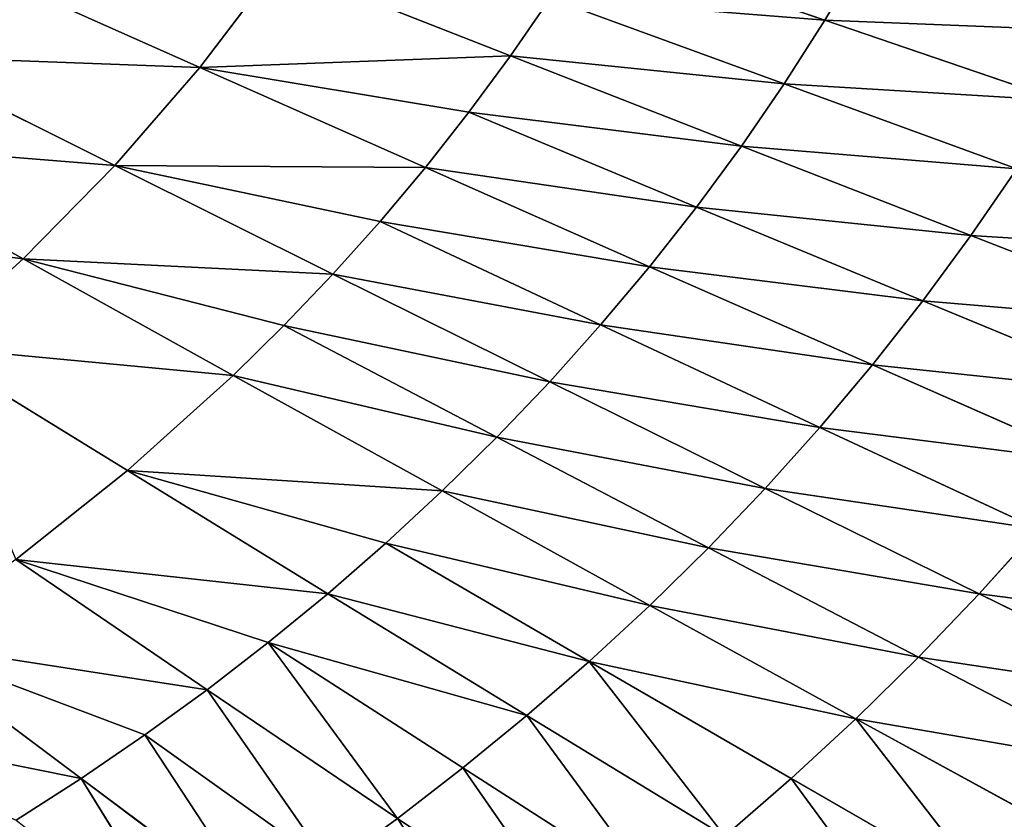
# Model space of a CAD drawing. Extents: x 0 to 605, y 0 to 400.
# Tile 812 of 1056: x 394 to 431, y 127 to 158. Entities that reach past the tile are written whole.
import ezdxf

# ---------------------------------------------------------------- set-up
doc = ezdxf.new("R2010")
doc.units = 0
doc.header["$LTSCALE"] = 25.4
doc.layers.get('0').update_dxf_attribs({"linetype": 'CONTINUOUS'})

# ---------------------------------------------------------------- blocks, each defined once
blk = doc.blocks.new('ATLANTA610_-_S_STL')
at = {"color": 0}
for p, q in [((428.427, 33.218, 278.069), (423.441, 31.886, 271.274)), ((428.427, 33.218, 278.069), (423.441, 31.886, 271.274)), ((431.143, 33.174, 275.715), (423.441, 31.886, 271.274)), ((431.143, 33.174, 275.715), (423.441, 31.886, 271.274)), ((431.143, 33.174, 275.715), (425.923, 31.85, 268.983)), ((431.143, 33.174, 275.715), (425.923, 31.85, 268.983)), ((433.781, 33.132, 273.284), (425.923, 31.85, 268.983)), ((433.781, 33.132, 273.284), (425.923, 31.85, 268.983)), ((436.338, 33.094, 270.777), (428.329, 31.818, 266.621)), ((436.338, 33.094, 270.777), (428.329, 31.818, 266.621)), ((438.81, 33.059, 268.196), (430.656, 31.788, 264.191)), ((438.81, 33.059, 268.196), (430.656, 31.788, 264.191)), ((408.318, 30.862, 272.81), (412.828, 32.051, 279.688)), ((408.318, 30.862, 272.81), (412.828, 32.051, 279.688)), ((415.576, 32.006, 277.701), (408.318, 30.862, 272.81)), ((415.576, 32.006, 277.701), (408.318, 30.862, 272.81)), ((415.576, 32.006, 277.701), (410.834, 30.826, 270.872)), ((415.576, 32.006, 277.701), (410.834, 30.826, 270.872)), ((418.264, 31.963, 275.635), (410.834, 30.826, 270.872)), ((418.264, 31.963, 275.635), (410.834, 30.826, 270.872)), ((413.29, 30.793, 268.861), (418.264, 31.963, 275.635)), ((413.29, 30.793, 268.861), (418.264, 31.963, 275.635)), ((420.887, 31.923, 273.492), (413.29, 30.793, 268.861)), ((420.887, 31.923, 273.492), (413.29, 30.793, 268.861)), ((420.887, 31.923, 273.492), (415.681, 30.761, 266.781)), ((420.887, 31.923, 273.492), (415.681, 30.761, 266.781)), ((423.441, 31.886, 271.274), (415.681, 30.761, 266.781)), ((423.441, 31.886, 271.274), (415.681, 30.761, 266.781)), ((425.923, 31.85, 268.983), (418.006, 30.732, 264.633)), ((425.923, 31.85, 268.983), (418.006, 30.732, 264.633)), ((428.329, 31.818, 266.621), (420.259, 30.705, 262.418)), ((428.329, 31.818, 266.621), (420.259, 30.705, 262.418)), ((420.887, 31.923, 273.492), (423.441, 31.886, 271.274)), ((420.887, 31.923, 273.492), (423.441, 31.886, 271.274)), ((430.656, 31.788, 264.191), (422.438, 30.68, 260.14)), ((430.656, 31.788, 264.191), (422.438, 30.68, 260.14)), ((423.441, 31.886, 271.274), (425.923, 31.85, 268.983)), ((423.441, 31.886, 271.274), (425.923, 31.85, 268.983)), ((432.898, 31.761, 261.694), (424.539, 30.657, 257.799)), ((432.898, 31.761, 261.694), (424.539, 30.657, 257.799)), ((428.329, 31.818, 266.621), (425.923, 31.85, 268.983)), ((428.329, 31.818, 266.621), (425.923, 31.85, 268.983)), ((430.656, 31.788, 264.191), (428.329, 31.818, 266.621)), ((430.656, 31.788, 264.191), (428.329, 31.818, 266.621)), ((430.656, 31.788, 264.191), (432.898, 31.761, 261.694)), ((430.656, 31.788, 264.191), (432.898, 31.761, 261.694)), ((426.558, 30.636, 255.4), (435.053, 31.737, 259.134)), ((426.558, 30.636, 255.4), (435.053, 31.737, 259.134)), ((437.116, 31.715, 256.512), (428.491, 30.618, 252.943)), ((437.116, 31.715, 256.512), (428.491, 30.618, 252.943)), ((430.338, 30.603, 250.431), (439.086, 31.697, 253.832)), ((430.338, 30.603, 250.431), (439.086, 31.697, 253.832)), ((400.441, 30.981, 278.176), (396.169, 29.93, 271.277)), ((400.441, 30.981, 278.176), (396.169, 29.93, 271.277)), ((396.169, 29.93, 271.277), (403.118, 30.939, 276.464)), ((396.169, 29.93, 271.277), (403.118, 30.939, 276.464)), ((398.615, 29.897, 269.606), (403.118, 30.939, 276.464)), ((398.615, 29.897, 269.606), (403.118, 30.939, 276.464)), ((405.745, 30.9, 274.675), (398.615, 29.897, 269.606)), ((405.745, 30.9, 274.675), (398.615, 29.897, 269.606)), ((405.745, 30.9, 274.675), (401.011, 29.866, 267.866)), ((405.745, 30.9, 274.675), (401.011, 29.866, 267.866)), ((401.011, 29.866, 267.866), (408.318, 30.862, 272.81)), ((401.011, 29.866, 267.866), (408.318, 30.862, 272.81)), ((403.354, 29.837, 266.057), (408.318, 30.862, 272.81)), ((403.354, 29.837, 266.057), (408.318, 30.862, 272.81)), ((410.834, 30.826, 270.872), (403.354, 29.837, 266.057)), ((410.834, 30.826, 270.872), (403.354, 29.837, 266.057)), ((413.29, 30.793, 268.861), (405.641, 29.809, 264.181)), ((413.29, 30.793, 268.861), (405.641, 29.809, 264.181)), ((405.745, 30.9, 274.675), (408.318, 30.862, 272.81)), ((405.745, 30.9, 274.675), (408.318, 30.862, 272.81)), ((415.681, 30.761, 266.781), (407.868, 29.782, 262.241)), ((415.681, 30.761, 266.781), (407.868, 29.782, 262.241)), ((410.834, 30.826, 270.872), (408.318, 30.862, 272.81)), ((410.834, 30.826, 270.872), (408.318, 30.862, 272.81)), ((418.006, 30.732, 264.633), (410.033, 29.758, 260.237)), ((418.006, 30.732, 264.633), (410.033, 29.758, 260.237)), ((413.29, 30.793, 268.861), (410.834, 30.826, 270.872)), ((413.29, 30.793, 268.861), (410.834, 30.826, 270.872)), ((420.259, 30.705, 262.418), (412.133, 29.735, 258.172)), ((420.259, 30.705, 262.418), (412.133, 29.735, 258.172)), ((413.29, 30.793, 268.861), (415.681, 30.761, 266.781)), ((413.29, 30.793, 268.861), (415.681, 30.761, 266.781)), ((422.438, 30.68, 260.14), (414.163, 29.714, 256.047)), ((422.438, 30.68, 260.14), (414.163, 29.714, 256.047)), ((415.681, 30.761, 266.781), (418.006, 30.732, 264.633)), ((415.681, 30.761, 266.781), (418.006, 30.732, 264.633)), ((424.539, 30.657, 257.799), (416.12, 29.696, 253.864)), ((424.539, 30.657, 257.799), (416.12, 29.696, 253.864)), ((418.002, 29.678, 251.627), (426.558, 30.636, 255.4)), ((418.002, 29.678, 251.627), (426.558, 30.636, 255.4)), ((420.259, 30.705, 262.418), (418.006, 30.732, 264.633)), ((420.259, 30.705, 262.418), (418.006, 30.732, 264.633)), ((422.438, 30.68, 260.14), (420.259, 30.705, 262.418)), ((422.438, 30.68, 260.14), (420.259, 30.705, 262.418)), ((422.438, 30.68, 260.14), (424.539, 30.657, 257.799)), ((422.438, 30.68, 260.14), (424.539, 30.657, 257.799)), ((424.539, 30.657, 257.799), (426.558, 30.636, 255.4)), ((424.539, 30.657, 257.799), (426.558, 30.636, 255.4)), ((426.558, 30.636, 255.4), (428.491, 30.618, 252.943)), ((426.558, 30.636, 255.4), (428.491, 30.618, 252.943)), ((428.491, 30.618, 252.943), (419.804, 29.663, 249.337)), ((428.491, 30.618, 252.943), (419.804, 29.663, 249.337)), ((421.526, 29.65, 246.995), (430.338, 30.603, 250.431)), ((421.526, 29.65, 246.995), (430.338, 30.603, 250.431)), ((432.097, 30.589, 247.867), (423.167, 29.639, 244.605)), ((432.097, 30.589, 247.867), (423.167, 29.639, 244.605)), ((424.724, 29.63, 242.169), (433.767, 30.579, 245.253)), ((424.724, 29.63, 242.169), (433.767, 30.579, 245.253)), ((428.491, 30.618, 252.943), (430.338, 30.603, 250.431)), ((428.491, 30.618, 252.943), (430.338, 30.603, 250.431)), ((430.338, 30.603, 250.431), (432.097, 30.589, 247.867)), ((430.338, 30.603, 250.431), (432.097, 30.589, 247.867)), ((396.169, 29.93, 271.277), (389.178, 29.052, 266.037)), ((396.169, 29.93, 271.277), (389.178, 29.052, 266.037)), ((389.178, 29.052, 266.037), (398.615, 29.897, 269.606)), ((389.178, 29.052, 266.037), (398.615, 29.897, 269.606)), ((396.169, 29.93, 271.277), (393.677, 29.964, 272.875)), ((396.169, 29.93, 271.277), (393.677, 29.964, 272.875)), ((396.169, 29.93, 271.277), (398.615, 29.897, 269.606)), ((396.169, 29.93, 271.277), (398.615, 29.897, 269.606)), ((401.011, 29.866, 267.866), (398.615, 29.897, 269.606)), ((401.011, 29.866, 267.866), (398.615, 29.897, 269.606)), ((401.011, 29.866, 267.866), (393.66, 29, 262.873)), ((401.011, 29.866, 267.866), (393.66, 29, 262.873)), ((393.66, 29, 262.873), (403.354, 29.837, 266.057)), ((393.66, 29, 262.873), (403.354, 29.837, 266.057)), ((405.641, 29.809, 264.181), (397.945, 28.952, 259.456)), ((405.641, 29.809, 264.181), (397.945, 28.952, 259.456)), ((407.868, 29.782, 262.241), (397.945, 28.952, 259.456)), ((407.868, 29.782, 262.241), (397.945, 28.952, 259.456)), ((401.011, 29.866, 267.866), (403.354, 29.837, 266.057)), ((401.011, 29.866, 267.866), (403.354, 29.837, 266.057)), ((410.033, 29.758, 260.237), (402.012, 28.911, 255.799)), ((410.033, 29.758, 260.237), (402.012, 28.911, 255.799)), ((405.641, 29.809, 264.181), (403.354, 29.837, 266.057)), ((405.641, 29.809, 264.181), (403.354, 29.837, 266.057)), ((412.133, 29.735, 258.172), (403.956, 28.892, 253.884)), ((412.133, 29.735, 258.172), (403.956, 28.892, 253.884)), ((407.868, 29.782, 262.241), (405.641, 29.809, 264.181)), ((407.868, 29.782, 262.241), (405.641, 29.809, 264.181)), ((414.163, 29.714, 256.047), (405.836, 28.875, 251.915)), ((414.163, 29.714, 256.047), (405.836, 28.875, 251.915)), ((416.12, 29.696, 253.864), (407.648, 28.86, 249.893)), ((416.12, 29.696, 253.864), (407.648, 28.86, 249.893)), ((407.868, 29.782, 262.241), (410.033, 29.758, 260.237)), ((407.868, 29.782, 262.241), (410.033, 29.758, 260.237)), ((409.391, 28.845, 247.819), (418.002, 29.678, 251.627)), ((409.391, 28.845, 247.819), (418.002, 29.678, 251.627)), ((412.133, 29.735, 258.172), (410.033, 29.758, 260.237)), ((412.133, 29.735, 258.172), (410.033, 29.758, 260.237)), ((419.804, 29.663, 249.337), (411.061, 28.833, 245.697)), ((419.804, 29.663, 249.337), (411.061, 28.833, 245.697)), ((414.163, 29.714, 256.047), (412.133, 29.735, 258.172)), ((414.163, 29.714, 256.047), (412.133, 29.735, 258.172)), ((412.656, 28.822, 243.528), (421.526, 29.65, 246.995)), ((412.656, 28.822, 243.528), (421.526, 29.65, 246.995)), ((414.163, 29.714, 256.047), (416.12, 29.696, 253.864)), ((414.163, 29.714, 256.047), (416.12, 29.696, 253.864)), ((423.167, 29.639, 244.605), (414.177, 28.813, 241.314)), ((423.167, 29.639, 244.605), (414.177, 28.813, 241.314)), ((415.62, 28.806, 239.056), (424.724, 29.63, 242.169)), ((415.62, 28.806, 239.056), (424.724, 29.63, 242.169)), ((416.12, 29.696, 253.864), (418.002, 29.678, 251.627)), ((416.12, 29.696, 253.864), (418.002, 29.678, 251.627)), ((418.002, 29.678, 251.627), (419.804, 29.663, 249.337)), ((418.002, 29.678, 251.627), (419.804, 29.663, 249.337)), ((419.804, 29.663, 249.337), (421.526, 29.65, 246.995)), ((419.804, 29.663, 249.337), (421.526, 29.65, 246.995)), ((421.526, 29.65, 246.995), (423.167, 29.639, 244.605)), ((421.526, 29.65, 246.995), (423.167, 29.639, 244.605)), ((423.167, 29.639, 244.605), (424.724, 29.63, 242.169)), ((423.167, 29.639, 244.605), (424.724, 29.63, 242.169)), ((424.724, 29.63, 242.169), (426.198, 29.623, 239.688)), ((424.724, 29.63, 242.169), (426.198, 29.623, 239.688)), ((390.207, 28.211, 254.688), (397.945, 28.952, 259.456)), ((390.207, 28.211, 254.688), (397.945, 28.952, 259.456)), ((393.66, 29, 262.873), (397.945, 28.952, 259.456)), ((393.66, 29, 262.873), (397.945, 28.952, 259.456)), ((402.012, 28.911, 255.799), (393.945, 28.177, 251.322)), ((402.012, 28.911, 255.799), (393.945, 28.177, 251.322)), ((403.956, 28.892, 253.884), (393.945, 28.177, 251.322)), ((403.956, 28.892, 253.884), (393.945, 28.177, 251.322)), ((405.836, 28.875, 251.915), (397.461, 28.148, 247.747)), ((405.836, 28.875, 251.915), (397.461, 28.148, 247.747)), ((407.648, 28.86, 249.893), (397.461, 28.148, 247.747)), ((407.648, 28.86, 249.893), (397.461, 28.148, 247.747)), ((402.012, 28.911, 255.799), (397.945, 28.952, 259.456)), ((402.012, 28.911, 255.799), (397.945, 28.952, 259.456)), ((400.731, 28.124, 243.979), (409.391, 28.845, 247.819)), ((400.731, 28.124, 243.979), (409.391, 28.845, 247.819)), ((411.061, 28.833, 245.697), (400.731, 28.124, 243.979)), ((411.061, 28.833, 245.697), (400.731, 28.124, 243.979)), ((403.956, 28.892, 253.884), (402.012, 28.911, 255.799)), ((403.956, 28.892, 253.884), (402.012, 28.911, 255.799)), ((403.734, 28.105, 240.031), (412.656, 28.822, 243.528)), ((403.734, 28.105, 240.031), (412.656, 28.822, 243.528)), ((405.836, 28.875, 251.915), (403.956, 28.892, 253.884)), ((405.836, 28.875, 251.915), (403.956, 28.892, 253.884)), ((405.836, 28.875, 251.915), (407.648, 28.86, 249.893)), ((405.836, 28.875, 251.915), (407.648, 28.86, 249.893)), ((407.648, 28.86, 249.893), (409.391, 28.845, 247.819)), ((407.648, 28.86, 249.893), (409.391, 28.845, 247.819)), ((409.391, 28.845, 247.819), (411.061, 28.833, 245.697)), ((409.391, 28.845, 247.819), (411.061, 28.833, 245.697)), ((411.061, 28.833, 245.697), (412.656, 28.822, 243.528)), ((411.061, 28.833, 245.697), (412.656, 28.822, 243.528)), ((412.656, 28.822, 243.528), (414.177, 28.813, 241.314)), ((412.656, 28.822, 243.528), (414.177, 28.813, 241.314)), ((385.838, 27.546, 246.809), (393.945, 28.177, 251.322)), ((385.838, 27.546, 246.809), (393.945, 28.177, 251.322)), ((397.461, 28.148, 247.747), (389.043, 27.522, 243.547)), ((397.461, 28.148, 247.747), (389.043, 27.522, 243.547)), ((390.207, 28.211, 254.688), (393.945, 28.177, 251.322)), ((390.207, 28.211, 254.688), (393.945, 28.177, 251.322)), ((400.731, 28.124, 243.979), (392.025, 27.503, 240.109)), ((400.731, 28.124, 243.979), (392.025, 27.503, 240.109)), ((393.945, 28.177, 251.322), (397.461, 28.148, 247.747)), ((393.945, 28.177, 251.322), (397.461, 28.148, 247.747)), ((397.461, 28.148, 247.747), (400.731, 28.124, 243.979)), ((397.461, 28.148, 247.747), (400.731, 28.124, 243.979)), ((400.731, 28.124, 243.979), (403.734, 28.105, 240.031)), ((400.731, 28.124, 243.979), (403.734, 28.105, 240.031))]:
    blk.add_line(p, q, dxfattribs=at)
mesh = blk.add_polyface(dxfattribs=at)
corners = [(428.427, 33.218, 278.069), (423.441, 31.886, 271.274), (420.887, 31.923, 273.492)]
mesh.append_faces([[corners[k] for k in face] for face in [(0, 1, 2)]], dxfattribs={"color": 0})
mesh = blk.add_polyface(dxfattribs=at)
corners = [(428.427, 33.218, 278.069), (431.143, 33.174, 275.715), (423.441, 31.886, 271.274)]
mesh.append_faces([[corners[k] for k in face] for face in [(0, 1, 2)]], dxfattribs={"color": 0})
mesh = blk.add_polyface(dxfattribs=at)
corners = [(431.143, 33.174, 275.715), (425.923, 31.85, 268.983), (423.441, 31.886, 271.274)]
mesh.append_faces([[corners[k] for k in face] for face in [(0, 1, 2)]], dxfattribs={"color": 0})
mesh = blk.add_polyface(dxfattribs=at)
corners = [(431.143, 33.174, 275.715), (433.781, 33.132, 273.284), (425.923, 31.85, 268.983)]
mesh.append_faces([[corners[k] for k in face] for face in [(0, 1, 2)]], dxfattribs={"color": 0})
mesh = blk.add_polyface(dxfattribs=at)
corners = [(425.923, 31.85, 268.983), (436.338, 33.094, 270.777), (428.329, 31.818, 266.621), (433.781, 33.132, 273.284)]
mesh.append_faces([[corners[k] for k in face] for face in [(0, 1, 2), (1, 0, 3)]], dxfattribs={"vtx0": -1, "color": 0})
mesh = blk.add_polyface(dxfattribs=at)
corners = [(428.329, 31.818, 266.621), (438.81, 33.059, 268.196), (430.656, 31.788, 264.191), (436.338, 33.094, 270.777)]
mesh.append_faces([[corners[k] for k in face] for face in [(0, 1, 2), (1, 0, 3)]], dxfattribs={"vtx0": -1, "color": 0})
mesh = blk.add_polyface(dxfattribs=at)
corners = [(430.656, 31.788, 264.191), (441.192, 33.027, 265.545), (432.898, 31.761, 261.694), (438.81, 33.059, 268.196)]
mesh.append_faces([[corners[k] for k in face] for face in [(0, 1, 2), (1, 0, 3)]], dxfattribs={"vtx0": -1, "color": 0})
mesh = blk.add_polyface(dxfattribs=at)
corners = [(412.828, 32.051, 279.688), (408.318, 30.862, 272.81), (405.745, 30.9, 274.675)]
mesh.append_faces([[corners[k] for k in face] for face in [(0, 1, 2)]], dxfattribs={"color": 0})
mesh = blk.add_polyface(dxfattribs=at)
corners = [(412.828, 32.051, 279.688), (415.576, 32.006, 277.701), (408.318, 30.862, 272.81)]
mesh.append_faces([[corners[k] for k in face] for face in [(0, 1, 2)]], dxfattribs={"color": 0})
mesh = blk.add_polyface(dxfattribs=at)
corners = [(415.576, 32.006, 277.701), (410.834, 30.826, 270.872), (408.318, 30.862, 272.81)]
mesh.append_faces([[corners[k] for k in face] for face in [(0, 1, 2)]], dxfattribs={"color": 0})
mesh = blk.add_polyface(dxfattribs=at)
corners = [(415.576, 32.006, 277.701), (418.264, 31.963, 275.635), (410.834, 30.826, 270.872)]
mesh.append_faces([[corners[k] for k in face] for face in [(0, 1, 2)]], dxfattribs={"color": 0})
mesh = blk.add_polyface(dxfattribs=at)
corners = [(418.264, 31.963, 275.635), (413.29, 30.793, 268.861), (410.834, 30.826, 270.872)]
mesh.append_faces([[corners[k] for k in face] for face in [(0, 1, 2)]], dxfattribs={"color": 0})
mesh = blk.add_polyface(dxfattribs=at)
corners = [(418.264, 31.963, 275.635), (420.887, 31.923, 273.492), (413.29, 30.793, 268.861)]
mesh.append_faces([[corners[k] for k in face] for face in [(0, 1, 2)]], dxfattribs={"color": 0})
mesh = blk.add_polyface(dxfattribs=at)
corners = [(420.887, 31.923, 273.492), (415.681, 30.761, 266.781), (413.29, 30.793, 268.861)]
mesh.append_faces([[corners[k] for k in face] for face in [(0, 1, 2)]], dxfattribs={"color": 0})
mesh = blk.add_polyface(dxfattribs=at)
corners = [(420.887, 31.923, 273.492), (423.441, 31.886, 271.274), (415.681, 30.761, 266.781)]
mesh.append_faces([[corners[k] for k in face] for face in [(0, 1, 2)]], dxfattribs={"color": 0})
mesh = blk.add_polyface(dxfattribs=at)
corners = [(415.681, 30.761, 266.781), (425.923, 31.85, 268.983), (418.006, 30.732, 264.633), (423.441, 31.886, 271.274)]
mesh.append_faces([[corners[k] for k in face] for face in [(0, 1, 2), (1, 0, 3)]], dxfattribs={"vtx0": -1, "color": 0})
mesh = blk.add_polyface(dxfattribs=at)
corners = [(418.006, 30.732, 264.633), (428.329, 31.818, 266.621), (420.259, 30.705, 262.418), (425.923, 31.85, 268.983)]
mesh.append_faces([[corners[k] for k in face] for face in [(0, 1, 2), (1, 0, 3)]], dxfattribs={"vtx0": -1, "color": 0})
mesh = blk.add_polyface(dxfattribs=at)
corners = [(420.259, 30.705, 262.418), (430.656, 31.788, 264.191), (422.438, 30.68, 260.14), (428.329, 31.818, 266.621)]
mesh.append_faces([[corners[k] for k in face] for face in [(0, 1, 2), (1, 0, 3)]], dxfattribs={"vtx0": -1, "color": 0})
mesh = blk.add_polyface(dxfattribs=at)
corners = [(422.438, 30.68, 260.14), (432.898, 31.761, 261.694), (424.539, 30.657, 257.799), (430.656, 31.788, 264.191)]
mesh.append_faces([[corners[k] for k in face] for face in [(0, 1, 2), (1, 0, 3)]], dxfattribs={"vtx0": -1, "color": 0})
mesh = blk.add_polyface(dxfattribs=at)
corners = [(424.539, 30.657, 257.799), (435.053, 31.737, 259.134), (426.558, 30.636, 255.4), (432.898, 31.761, 261.694)]
mesh.append_faces([[corners[k] for k in face] for face in [(0, 1, 2), (1, 0, 3)]], dxfattribs={"vtx0": -1, "color": 0})
mesh = blk.add_polyface(dxfattribs=at)
corners = [(426.558, 30.636, 255.4), (437.116, 31.715, 256.512), (428.491, 30.618, 252.943), (435.053, 31.737, 259.134)]
mesh.append_faces([[corners[k] for k in face] for face in [(0, 1, 2), (1, 0, 3)]], dxfattribs={"vtx0": -1, "color": 0})
mesh = blk.add_polyface(dxfattribs=at)
corners = [(428.491, 30.618, 252.943), (439.086, 31.697, 253.832), (430.338, 30.603, 250.431), (437.116, 31.715, 256.512)]
mesh.append_faces([[corners[k] for k in face] for face in [(0, 1, 2), (1, 0, 3)]], dxfattribs={"vtx0": -1, "color": 0})
mesh = blk.add_polyface(dxfattribs=at)
corners = [(430.338, 30.603, 250.431), (440.962, 31.681, 251.096), (432.097, 30.589, 247.867), (439.086, 31.697, 253.832)]
mesh.append_faces([[corners[k] for k in face] for face in [(0, 1, 2), (1, 0, 3)]], dxfattribs={"vtx0": -1, "color": 0})
mesh = blk.add_polyface(dxfattribs=at)
corners = [(400.441, 30.981, 278.176), (396.169, 29.93, 271.277), (393.677, 29.964, 272.875)]
mesh.append_faces([[corners[k] for k in face] for face in [(0, 1, 2)]], dxfattribs={"color": 0})
mesh = blk.add_polyface(dxfattribs=at)
corners = [(400.441, 30.981, 278.176), (403.118, 30.939, 276.464), (396.169, 29.93, 271.277)]
mesh.append_faces([[corners[k] for k in face] for face in [(0, 1, 2)]], dxfattribs={"color": 0})
mesh = blk.add_polyface(dxfattribs=at)
corners = [(403.118, 30.939, 276.464), (398.615, 29.897, 269.606), (396.169, 29.93, 271.277)]
mesh.append_faces([[corners[k] for k in face] for face in [(0, 1, 2)]], dxfattribs={"color": 0})
mesh = blk.add_polyface(dxfattribs=at)
corners = [(403.118, 30.939, 276.464), (405.745, 30.9, 274.675), (398.615, 29.897, 269.606)]
mesh.append_faces([[corners[k] for k in face] for face in [(0, 1, 2)]], dxfattribs={"color": 0})
mesh = blk.add_polyface(dxfattribs=at)
corners = [(405.745, 30.9, 274.675), (401.011, 29.866, 267.866), (398.615, 29.897, 269.606)]
mesh.append_faces([[corners[k] for k in face] for face in [(0, 1, 2)]], dxfattribs={"color": 0})
mesh = blk.add_polyface(dxfattribs=at)
corners = [(405.745, 30.9, 274.675), (408.318, 30.862, 272.81), (401.011, 29.866, 267.866)]
mesh.append_faces([[corners[k] for k in face] for face in [(0, 1, 2)]], dxfattribs={"color": 0})
mesh = blk.add_polyface(dxfattribs=at)
corners = [(408.318, 30.862, 272.81), (403.354, 29.837, 266.057), (401.011, 29.866, 267.866)]
mesh.append_faces([[corners[k] for k in face] for face in [(0, 1, 2)]], dxfattribs={"color": 0})
mesh = blk.add_polyface(dxfattribs=at)
corners = [(408.318, 30.862, 272.81), (410.834, 30.826, 270.872), (403.354, 29.837, 266.057)]
mesh.append_faces([[corners[k] for k in face] for face in [(0, 1, 2)]], dxfattribs={"color": 0})
mesh = blk.add_polyface(dxfattribs=at)
corners = [(403.354, 29.837, 266.057), (413.29, 30.793, 268.861), (405.641, 29.809, 264.181), (410.834, 30.826, 270.872)]
mesh.append_faces([[corners[k] for k in face] for face in [(0, 1, 2), (1, 0, 3)]], dxfattribs={"vtx0": -1, "color": 0})
mesh = blk.add_polyface(dxfattribs=at)
corners = [(405.641, 29.809, 264.181), (415.681, 30.761, 266.781), (407.868, 29.782, 262.241), (413.29, 30.793, 268.861)]
mesh.append_faces([[corners[k] for k in face] for face in [(0, 1, 2), (1, 0, 3)]], dxfattribs={"vtx0": -1, "color": 0})
mesh = blk.add_polyface(dxfattribs=at)
corners = [(407.868, 29.782, 262.241), (418.006, 30.732, 264.633), (410.033, 29.758, 260.237), (415.681, 30.761, 266.781)]
mesh.append_faces([[corners[k] for k in face] for face in [(0, 1, 2), (1, 0, 3)]], dxfattribs={"vtx0": -1, "color": 0})
mesh = blk.add_polyface(dxfattribs=at)
corners = [(410.033, 29.758, 260.237), (420.259, 30.705, 262.418), (412.133, 29.735, 258.172), (418.006, 30.732, 264.633)]
mesh.append_faces([[corners[k] for k in face] for face in [(0, 1, 2), (1, 0, 3)]], dxfattribs={"vtx0": -1, "color": 0})
mesh = blk.add_polyface(dxfattribs=at)
corners = [(412.133, 29.735, 258.172), (422.438, 30.68, 260.14), (414.163, 29.714, 256.047), (420.259, 30.705, 262.418)]
mesh.append_faces([[corners[k] for k in face] for face in [(0, 1, 2), (1, 0, 3)]], dxfattribs={"vtx0": -1, "color": 0})
mesh = blk.add_polyface(dxfattribs=at)
corners = [(414.163, 29.714, 256.047), (424.539, 30.657, 257.799), (416.12, 29.696, 253.864), (422.438, 30.68, 260.14)]
mesh.append_faces([[corners[k] for k in face] for face in [(0, 1, 2), (1, 0, 3)]], dxfattribs={"vtx0": -1, "color": 0})
mesh = blk.add_polyface(dxfattribs=at)
corners = [(416.12, 29.696, 253.864), (426.558, 30.636, 255.4), (418.002, 29.678, 251.627), (424.539, 30.657, 257.799)]
mesh.append_faces([[corners[k] for k in face] for face in [(0, 1, 2), (1, 0, 3)]], dxfattribs={"vtx0": -1, "color": 0})
mesh = blk.add_polyface(dxfattribs=at)
corners = [(418.002, 29.678, 251.627), (428.491, 30.618, 252.943), (419.804, 29.663, 249.337), (426.558, 30.636, 255.4)]
mesh.append_faces([[corners[k] for k in face] for face in [(0, 1, 2), (1, 0, 3)]], dxfattribs={"vtx0": -1, "color": 0})
mesh = blk.add_polyface(dxfattribs=at)
corners = [(419.804, 29.663, 249.337), (430.338, 30.603, 250.431), (421.526, 29.65, 246.995), (428.491, 30.618, 252.943)]
mesh.append_faces([[corners[k] for k in face] for face in [(0, 1, 2), (1, 0, 3)]], dxfattribs={"vtx0": -1, "color": 0})
mesh = blk.add_polyface(dxfattribs=at)
corners = [(421.526, 29.65, 246.995), (432.097, 30.589, 247.867), (423.167, 29.639, 244.605), (430.338, 30.603, 250.431)]
mesh.append_faces([[corners[k] for k in face] for face in [(0, 1, 2), (1, 0, 3)]], dxfattribs={"vtx0": -1, "color": 0})
mesh = blk.add_polyface(dxfattribs=at)
corners = [(423.167, 29.639, 244.605), (433.767, 30.579, 245.253), (424.724, 29.63, 242.169), (432.097, 30.589, 247.867)]
mesh.append_faces([[corners[k] for k in face] for face in [(0, 1, 2), (1, 0, 3)]], dxfattribs={"vtx0": -1, "color": 0})
mesh = blk.add_polyface(dxfattribs=at)
corners = [(424.724, 29.63, 242.169), (435.347, 30.571, 242.591), (426.198, 29.623, 239.688), (433.767, 30.579, 245.253)]
mesh.append_faces([[corners[k] for k in face] for face in [(0, 1, 2), (1, 0, 3)]], dxfattribs={"vtx0": -1, "color": 0})
mesh = blk.add_polyface(dxfattribs=at)
corners = [(426.198, 29.623, 239.688), (436.837, 30.565, 239.884), (427.589, 29.619, 237.165), (435.347, 30.571, 242.591)]
mesh.append_faces([[corners[k] for k in face] for face in [(0, 1, 2), (1, 0, 3)]], dxfattribs={"vtx0": -1, "color": 0})
mesh = blk.add_polyface(dxfattribs=at)
corners = [(384.526, 29.109, 268.936), (396.169, 29.93, 271.277), (389.178, 29.052, 266.037), (393.677, 29.964, 272.875)]
mesh.append_faces([[corners[k] for k in face] for face in [(0, 1, 2), (1, 0, 3)]], dxfattribs={"vtx0": -1, "color": 0})
mesh = blk.add_polyface(dxfattribs=at)
corners = [(396.169, 29.93, 271.277), (398.615, 29.897, 269.606), (389.178, 29.052, 266.037)]
mesh.append_faces([[corners[k] for k in face] for face in [(0, 1, 2)]], dxfattribs={"color": 0})
mesh = blk.add_polyface(dxfattribs=at)
corners = [(389.178, 29.052, 266.037), (401.011, 29.866, 267.866), (393.66, 29, 262.873), (398.615, 29.897, 269.606)]
mesh.append_faces([[corners[k] for k in face] for face in [(0, 1, 2), (1, 0, 3)]], dxfattribs={"vtx0": -1, "color": 0})
mesh = blk.add_polyface(dxfattribs=at)
corners = [(401.011, 29.866, 267.866), (403.354, 29.837, 266.057), (393.66, 29, 262.873)]
mesh.append_faces([[corners[k] for k in face] for face in [(0, 1, 2)]], dxfattribs={"color": 0})
mesh = blk.add_polyface(dxfattribs=at)
corners = [(393.66, 29, 262.873), (405.641, 29.809, 264.181), (397.945, 28.952, 259.456), (403.354, 29.837, 266.057)]
mesh.append_faces([[corners[k] for k in face] for face in [(0, 1, 2), (1, 0, 3)]], dxfattribs={"vtx0": -1, "color": 0})
mesh = blk.add_polyface(dxfattribs=at)
corners = [(405.641, 29.809, 264.181), (407.868, 29.782, 262.241), (397.945, 28.952, 259.456)]
mesh.append_faces([[corners[k] for k in face] for face in [(0, 1, 2)]], dxfattribs={"color": 0})
mesh = blk.add_polyface(dxfattribs=at)
corners = [(397.945, 28.952, 259.456), (410.033, 29.758, 260.237), (402.012, 28.911, 255.799), (407.868, 29.782, 262.241)]
mesh.append_faces([[corners[k] for k in face] for face in [(0, 1, 2), (1, 0, 3)]], dxfattribs={"vtx0": -1, "color": 0})
mesh = blk.add_polyface(dxfattribs=at)
corners = [(402.012, 28.911, 255.799), (412.133, 29.735, 258.172), (403.956, 28.892, 253.884), (410.033, 29.758, 260.237)]
mesh.append_faces([[corners[k] for k in face] for face in [(0, 1, 2), (1, 0, 3)]], dxfattribs={"vtx0": -1, "color": 0})
mesh = blk.add_polyface(dxfattribs=at)
corners = [(403.956, 28.892, 253.884), (414.163, 29.714, 256.047), (405.836, 28.875, 251.915), (412.133, 29.735, 258.172)]
mesh.append_faces([[corners[k] for k in face] for face in [(0, 1, 2), (1, 0, 3)]], dxfattribs={"vtx0": -1, "color": 0})
mesh = blk.add_polyface(dxfattribs=at)
corners = [(405.836, 28.875, 251.915), (416.12, 29.696, 253.864), (407.648, 28.86, 249.893), (414.163, 29.714, 256.047)]
mesh.append_faces([[corners[k] for k in face] for face in [(0, 1, 2), (1, 0, 3)]], dxfattribs={"vtx0": -1, "color": 0})
mesh = blk.add_polyface(dxfattribs=at)
corners = [(407.648, 28.86, 249.893), (418.002, 29.678, 251.627), (409.391, 28.845, 247.819), (416.12, 29.696, 253.864)]
mesh.append_faces([[corners[k] for k in face] for face in [(0, 1, 2), (1, 0, 3)]], dxfattribs={"vtx0": -1, "color": 0})
mesh = blk.add_polyface(dxfattribs=at)
corners = [(409.391, 28.845, 247.819), (419.804, 29.663, 249.337), (411.061, 28.833, 245.697), (418.002, 29.678, 251.627)]
mesh.append_faces([[corners[k] for k in face] for face in [(0, 1, 2), (1, 0, 3)]], dxfattribs={"vtx0": -1, "color": 0})
mesh = blk.add_polyface(dxfattribs=at)
corners = [(411.061, 28.833, 245.697), (421.526, 29.65, 246.995), (412.656, 28.822, 243.528), (419.804, 29.663, 249.337)]
mesh.append_faces([[corners[k] for k in face] for face in [(0, 1, 2), (1, 0, 3)]], dxfattribs={"vtx0": -1, "color": 0})
mesh = blk.add_polyface(dxfattribs=at)
corners = [(412.656, 28.822, 243.528), (423.167, 29.639, 244.605), (414.177, 28.813, 241.314), (421.526, 29.65, 246.995)]
mesh.append_faces([[corners[k] for k in face] for face in [(0, 1, 2), (1, 0, 3)]], dxfattribs={"vtx0": -1, "color": 0})
mesh = blk.add_polyface(dxfattribs=at)
corners = [(414.177, 28.813, 241.314), (424.724, 29.63, 242.169), (415.62, 28.806, 239.056), (423.167, 29.639, 244.605)]
mesh.append_faces([[corners[k] for k in face] for face in [(0, 1, 2), (1, 0, 3)]], dxfattribs={"vtx0": -1, "color": 0})
mesh = blk.add_polyface(dxfattribs=at)
corners = [(415.62, 28.806, 239.056), (426.198, 29.623, 239.688), (416.987, 28.8, 236.758), (424.724, 29.63, 242.169)]
mesh.append_faces([[corners[k] for k in face] for face in [(0, 1, 2), (1, 0, 3)]], dxfattribs={"vtx0": -1, "color": 0})
mesh = blk.add_polyface(dxfattribs=at)
corners = [(393.66, 29, 262.873), (397.945, 28.952, 259.456), (390.207, 28.211, 254.688)]
mesh.append_faces([[corners[k] for k in face] for face in [(0, 1, 2)]], dxfattribs={"color": 0})
mesh = blk.add_polyface(dxfattribs=at)
corners = [(390.207, 28.211, 254.688), (402.012, 28.911, 255.799), (393.945, 28.177, 251.322), (397.945, 28.952, 259.456)]
mesh.append_faces([[corners[k] for k in face] for face in [(0, 1, 2), (1, 0, 3)]], dxfattribs={"vtx0": -1, "color": 0})
mesh = blk.add_polyface(dxfattribs=at)
corners = [(402.012, 28.911, 255.799), (403.956, 28.892, 253.884), (393.945, 28.177, 251.322)]
mesh.append_faces([[corners[k] for k in face] for face in [(0, 1, 2)]], dxfattribs={"color": 0})
mesh = blk.add_polyface(dxfattribs=at)
corners = [(393.945, 28.177, 251.322), (405.836, 28.875, 251.915), (397.461, 28.148, 247.747), (403.956, 28.892, 253.884)]
mesh.append_faces([[corners[k] for k in face] for face in [(0, 1, 2), (1, 0, 3)]], dxfattribs={"vtx0": -1, "color": 0})
mesh = blk.add_polyface(dxfattribs=at)
corners = [(405.836, 28.875, 251.915), (407.648, 28.86, 249.893), (397.461, 28.148, 247.747)]
mesh.append_faces([[corners[k] for k in face] for face in [(0, 1, 2)]], dxfattribs={"color": 0})
mesh = blk.add_polyface(dxfattribs=at)
corners = [(397.461, 28.148, 247.747), (409.391, 28.845, 247.819), (400.731, 28.124, 243.979), (407.648, 28.86, 249.893)]
mesh.append_faces([[corners[k] for k in face] for face in [(0, 1, 2), (1, 0, 3)]], dxfattribs={"vtx0": -1, "color": 0})
mesh = blk.add_polyface(dxfattribs=at)
corners = [(409.391, 28.845, 247.819), (411.061, 28.833, 245.697), (400.731, 28.124, 243.979)]
mesh.append_faces([[corners[k] for k in face] for face in [(0, 1, 2)]], dxfattribs={"color": 0})
mesh = blk.add_polyface(dxfattribs=at)
corners = [(400.731, 28.124, 243.979), (412.656, 28.822, 243.528), (403.734, 28.105, 240.031), (411.061, 28.833, 245.697)]
mesh.append_faces([[corners[k] for k in face] for face in [(0, 1, 2), (1, 0, 3)]], dxfattribs={"vtx0": -1, "color": 0})
mesh = blk.add_polyface(dxfattribs=at)
corners = [(412.656, 28.822, 243.528), (414.177, 28.813, 241.314), (403.734, 28.105, 240.031)]
mesh.append_faces([[corners[k] for k in face] for face in [(0, 1, 2)]], dxfattribs={"color": 0})
mesh = blk.add_polyface(dxfattribs=at)
corners = [(382.43, 27.572, 249.881), (393.945, 28.177, 251.322), (385.838, 27.546, 246.809), (390.207, 28.211, 254.688)]
mesh.append_faces([[corners[k] for k in face] for face in [(0, 1, 2), (1, 0, 3)]], dxfattribs={"vtx0": -1, "color": 0})
mesh = blk.add_polyface(dxfattribs=at)
corners = [(385.838, 27.546, 246.809), (397.461, 28.148, 247.747), (389.043, 27.522, 243.547), (393.945, 28.177, 251.322)]
mesh.append_faces([[corners[k] for k in face] for face in [(0, 1, 2), (1, 0, 3)]], dxfattribs={"vtx0": -1, "color": 0})
mesh = blk.add_polyface(dxfattribs=at)
corners = [(389.043, 27.522, 243.547), (400.731, 28.124, 243.979), (392.025, 27.503, 240.109), (397.461, 28.148, 247.747)]
mesh.append_faces([[corners[k] for k in face] for face in [(0, 1, 2), (1, 0, 3)]], dxfattribs={"vtx0": -1, "color": 0})
mesh = blk.add_polyface(dxfattribs=at)
corners = [(392.025, 27.503, 240.109), (403.734, 28.105, 240.031), (394.764, 27.488, 236.508), (400.731, 28.124, 243.979)]
mesh.append_faces([[corners[k] for k in face] for face in [(0, 1, 2), (1, 0, 3)]], dxfattribs={"vtx0": -1, "color": 0})

msp = doc.modelspace()

# ---------------------------------------------------------------- block references
at = {"color": 254, "extrusion": (0, -1, 5.55112e-17)}
msp.add_blockref('ATLANTA610_-_S_STL', (-0.269, -0.066, -399.883), dxfattribs=at)

doc.saveas('drawing.dxf')
